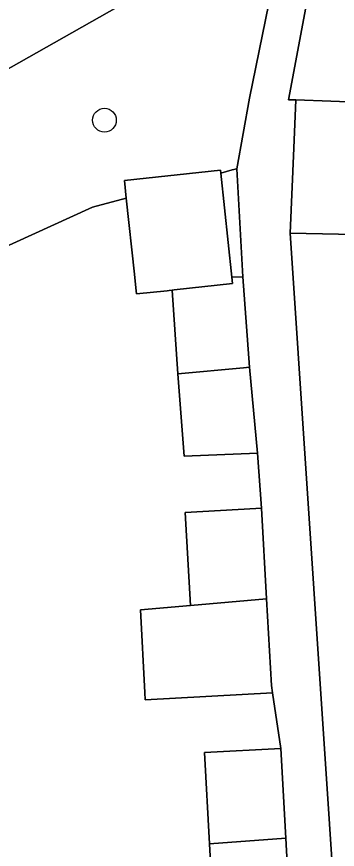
# Model space of a CAD drawing. Extents: x 163008 to 163854, y 382777 to 383982.
# Drawn here: x 163676 to 163689.17, y 383632.21 to 383666.46 of the extents above; entities that cross this region are included whole.
import ezdxf

# ---------------------------------------------------------------- set-up
doc = ezdxf.new("R2010")
doc.units = 0
for name, color, linetype in [('IMGEO_Boom', 7, 'Continuous'), ('IMGEO_Erf', 7, 'Continuous'), ('IMGEO_Grasland_overig', 7, 'Continuous'), ('IMGEO_Groenvoorziening', 7, 'Continuous'), ('IMGEO_Pand', 7, 'Continuous'), ('IMGEO_Voetpad_open', 7, 'Continuous')]:
    doc.layers.add(name, color=color, linetype=linetype)

msp = doc.modelspace()

# ---------------------------------------------------------------- linework, layer by layer
at = {"layer": 'IMGEO_Boom'}
msp.add_circle((163679.604, 383662.2), 0.489, dxfattribs=at)
at = {"layer": 'IMGEO_Erf'}
for points in [[(163721.859, 383686.342), (163714.541, 383683.473), (163711.971, 383682.466), (163699.188, 383676.864), (163698.97, 383662.596), (163701.249, 383662.508), (163701.153, 383657.262), (163687.241, 383657.554), (163689.186, 383628.302), (163689.95, 383618.331), (163690.045, 383617.088)], [(163684.12, 383628.895), (163683.923, 383632.436), (163683.715, 383636.187), (163686.852, 383636.362), (163686.509, 383638.648), (163681.285, 383638.356), (163681.268, 383638.66), (163681.08, 383642.053), (163683.135, 383642.235), (163682.922, 383646.067), (163685.823, 383646.228), (163686.059, 383646.242), (163685.899, 383648.507), (163682.875, 383648.384), (163682.615, 383651.768), (163682.392, 383655.211), (163682.267, 383655.197), (163682.178, 383655.187), (163680.927, 383655.053), (163680.899, 383655.311), (163680.84, 383655.863), (163680.502, 383658.99), (163679.116, 383658.62), (163673.485, 383656.061)]]:
    msp.add_lwpolyline(points, dxfattribs=at)
msp.add_lwpolyline([(163685.046, 383660.204), (163684.859, 383660.154), (163684.382, 383660.027), (163684.845, 383655.737), (163685.293, 383655.762)], close=True, dxfattribs=at)
at = {"layer": 'IMGEO_Grasland_overig'}
msp.add_lwpolyline([(163685.561, 383663.105), (163687.145, 383670.841), (163686.029, 383670.208), (163671.309, 383661.862), (163665.064, 383658.011), (163666.697, 383655.318), (163673.485, 383656.061), (163679.116, 383658.62), (163680.502, 383658.99), (163680.423, 383659.721), (163684.369, 383660.147), (163684.382, 383660.027), (163684.859, 383660.154), (163685.046, 383660.204)], close=True, dxfattribs=at)
at = {"layer": 'IMGEO_Groenvoorziening'}
msp.add_lwpolyline([(163699.188, 383676.864), (163694.976, 383674.765), (163694.863, 383666.676), (163689.697, 383666.794), (163689.87, 383672.22), (163689.557, 383672.064), (163688.783, 383671.671), (163687.168, 383663.039), (163687.466, 383663.038), (163698.97, 383662.596)], close=True, dxfattribs=at)
at = {"layer": 'IMGEO_Pand'}
for points in [[(163687.384, 383661.051), (163687.241, 383657.554), (163701.153, 383657.262), (163701.249, 383662.508), (163698.97, 383662.596), (163687.466, 383663.038)], [(163684.382, 383660.027), (163684.369, 383660.147), (163680.423, 383659.721), (163680.502, 383658.99), (163680.84, 383655.863), (163680.899, 383655.311), (163680.927, 383655.053), (163682.178, 383655.187), (163682.267, 383655.197), (163682.392, 383655.211), (163682.47, 383655.219), (163684.873, 383655.478), (163684.845, 383655.737)], [(163685.293, 383655.762), (163684.845, 383655.737), (163684.873, 383655.478), (163682.47, 383655.219), (163682.392, 383655.211), (163682.615, 383651.768), (163685.315, 383652.013), (163685.571, 383652.036)], [(163685.571, 383652.036), (163685.315, 383652.013), (163682.615, 383651.768), (163682.875, 383648.384), (163685.899, 383648.507)], [(163686.059, 383646.242), (163685.823, 383646.228), (163682.922, 383646.067), (163683.135, 383642.235), (163686.266, 383642.512)], [(163686.266, 383642.512), (163683.135, 383642.235), (163681.08, 383642.053), (163681.268, 383638.66), (163681.285, 383638.356), (163686.509, 383638.648), (163686.464, 383638.95)], [(163683.923, 383632.436), (163687.057, 383632.661), (163686.852, 383636.362), (163683.715, 383636.187)], [(163683.923, 383632.436), (163684.12, 383628.895), (163687.257, 383629.07), (163687.057, 383632.661)]]:
    msp.add_lwpolyline(points, close=True, dxfattribs=at)
at = {"layer": 'IMGEO_Voetpad_open'}
for points in [[(163690.488, 383673.708), (163686.051, 383671.457), (163685.564, 383672.456), (163681.594, 383670.366), (163669.646, 383663.331), (163657.318, 383655.673), (163658.266, 383654.433), (163661.25, 383654.722), (163666.697, 383655.318), (163665.064, 383658.011), (163671.309, 383661.862), (163686.029, 383670.208), (163687.145, 383670.841), (163688.783, 383671.671), (163689.557, 383672.064)], [(163689.186, 383628.302), (163687.241, 383657.554), (163687.384, 383661.051), (163687.466, 383663.038), (163687.168, 383663.039), (163688.783, 383671.671)], [(163687.145, 383670.841), (163685.561, 383663.105), (163685.046, 383660.204), (163685.293, 383655.762), (163685.571, 383652.036), (163685.899, 383648.507), (163686.059, 383646.242), (163686.266, 383642.512), (163686.464, 383638.95), (163686.509, 383638.648), (163686.852, 383636.362), (163687.057, 383632.661), (163687.257, 383629.07), (163687.595, 383626.772), (163687.8, 383623.08), (163688, 383619.48), (163688.051, 383616.643), (163687.838, 383616.631), (163687.962, 383612.983), (163688.086, 383609.33)]]:
    msp.add_lwpolyline(points, dxfattribs=at)

doc.saveas('drawing.dxf')
